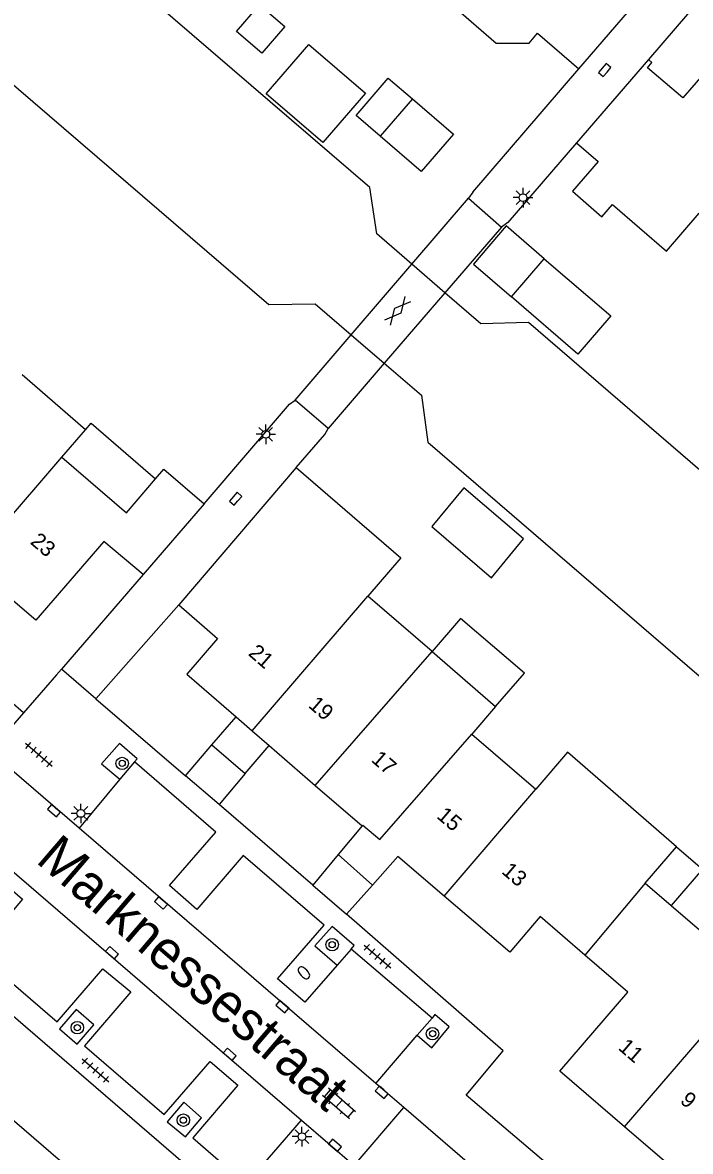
# Model space of a CAD drawing. Extents: x 124000 to 128010, y 398999 to 403000.
# Drawn here: x 127291.6 to 127334.5, y 400253.3 to 400325.7 of the extents above; entities that cross this region are included whole.
import ezdxf

# ---------------------------------------------------------------- set-up
doc = ezdxf.new("R2010")
doc.units = 0
for name, color, linetype in [('gg-afsc-hekwerk', 7, 'Continuous'), ('gg-afsc-muur', 7, 'Continuous'), ('gg-anno-huisnummerreeks BGT', 7, 'Continuous'), ('gg-anno-openbare ruimte label', 7, 'Continuous'), ('gg-bbg-bijgebouw', 7, 'Continuous'), ('gg-bbg-gedigitaliseerde bebouwing', 7, 'Continuous'), ('gg-bbg-gedigitaliseerde bijgebouw', 7, 'Continuous'), ('gg-bbg-hoofdgebouw', 7, 'Continuous'), ('gg-bbg-luifel en loopbrug', 7, 'Continuous'), ('gg-bbg-tussenscheiding', 7, 'Continuous'), ('gg-knt-verharding', 7, 'Continuous'), ('gg-knt-verharding nz', 7, 'Continuous'), ('gg-kntw-beschoeiing', 7, 'Continuous'), ('gg-kwrk-kunstwerk niveau 01', 7, 'Continuous'), ('gt-grn-weggrens', 7, 'Continuous'), ('gt-symb-boom', 7, 'Continuous'), ('gt-symb-brandkraan', 7, 'Continuous'), ('gt-symb-gesloten verharding', 7, 'Continuous'), ('gt-symb-klinker verharding', 7, 'Continuous'), ('gt-symb-kolk', 7, 'Continuous'), ('gt-symb-lichtmast', 7, 'Continuous'), ('gt-symb-tegel verharding', 7, 'Continuous')]:
    doc.layers.add(name, color=color, linetype=linetype)

# ---------------------------------------------------------------- blocks, each defined once
blk = doc.blocks.new('gt0-KOLK')
at = {"layer": 'gt-symb-kolk'}
blk.add_lwpolyline([(0, 0), (0.375, 0), (0.375, 0.4), (-0.375, 0.4), (-0.375, 0), (0, 0)], dxfattribs=at)
blk = doc.blocks.new('gt0-LMAST')
at = {"layer": 'gt-symb-lichtmast'}
for p, q in [((-0.182, 0.173), (-0.447, 0.438)), ((-0.005, 0.246), (-0.005, 0.621)), ((0.172, 0.173), (0.437, 0.438)), ((-0.255, -0.004), (-0.63, -0.004)), ((-0.182, -0.181), (-0.447, -0.446)), ((-0.005, -0.254), (-0.005, -0.629)), ((0.437, -0.446), (0.172, -0.181)), ((0.245, -0.004), (0.62, -0.004))]:
    blk.add_line(p, q, dxfattribs=at)
blk.add_circle((-0.005, -0.004), 0.25, dxfattribs=at)
blk = doc.blocks.new('gt0-GESVH1')
at = {"layer": 'gt-symb-gesloten verharding'}
for p, q in [((-0.992, -0.261), (0.008, 0.239)), ((0.008, -0.261), (-0.992, 0.239)), ((0.008, 0.239), (1.008, -0.261)), ((1.008, 0.239), (0.008, -0.261))]:
    blk.add_line(p, q, dxfattribs=at)
blk = doc.blocks.new('gt0-TEG1')
at = {"layer": 'gt-symb-tegel verharding'}
for p, q in [((-1.125, 0), (1.125, 0)), ((-0.9, -0.25), (-0.9, 0.25)), ((-0.45, -0.25), (-0.45, 0.25)), ((0, -0.25), (0, 0.25)), ((0.45, -0.25), (0.45, 0.25)), ((0.9, -0.25), (0.9, 0.25))]:
    blk.add_line(p, q, dxfattribs=at)
blk = doc.blocks.new('gt0-BOOM')
at = {"layer": 'gt-symb-boom'}
for radius in [0.4, 0.2]:
    blk.add_circle((0, 0), radius, dxfattribs=at)
blk = doc.blocks.new('gt0-KL1')
at = {"layer": 'gt-symb-klinker verharding'}
for p, q in [((-1.15, 0.3), (1.15, 0.3)), ((-1, -0.3), (-1, 0.3)), ((-0.5, 0.3), (-0.5, 0.45)), ((0, -0.3), (0, 0.3)), ((0.5, 0.3), (0.5, 0.45)), ((1, -0.3), (1, 0.3)), ((-1.15, -0.3), (1.15, -0.3)), ((-0.5, -0.45), (-0.5, -0.3)), ((0.5, -0.45), (0.5, -0.3))]:
    blk.add_line(p, q, dxfattribs=at)
blk = doc.blocks.new('gt0-BR')
at = {"layer": 'gt-symb-brandkraan'}
for centre, radius, start, end in [((-0.244, 0), 0.206, 107.56694, 252.43307), ((0.599, -2.664), 3, 106.89205, 107.56694), ((0, -0.691), 0.938, 73.10799, 106.89205), ((-0.599, -2.664), 3, 72.43309, 73.10799), ((0.244, 0), 0.206, 287.56695, 72.43309), ((0.599, 2.664), 3, 252.43307, 253.10797), ((0, 0.691), 0.938, 253.10797, 286.89206), ((-0.599, 2.664), 3, 286.89206, 287.56695)]:
    blk.add_arc(centre, radius, start, end, dxfattribs=at)

msp = doc.modelspace()

# ---------------------------------------------------------------- linework, layer by layer
at = {"layer": 'gg-afsc-hekwerk'}
for p, q in [((127299.369, 400290.302), (127294.137, 400284.242)), ((127294.137, 400284.242), (127293.814, 400283.868))]:
    msp.add_line(p, q, dxfattribs=at)
at = {"layer": 'gg-afsc-muur'}
for p, q in [((127320.52, 400314.828), (127327.329, 400322.729)), ((127327.172, 400317.989), (127322.779, 400312.88)), ((127303.282, 400294.834), (127308.758, 400301.218)), ((127309.197, 400297.171), (127311.039, 400299.285))]:
    msp.add_line(p, q, dxfattribs=at)
at = {"layer": 'gg-bbg-bijgebouw'}
for p, q in [((127302.092, 400277.401), (127303.784, 400279.38)), ((127303.784, 400279.38), (127305.92, 400277.545)), ((127304.25, 400275.551), (127302.092, 400277.401)), ((127305.92, 400277.545), (127304.25, 400275.551)), ((127311.895, 400272.345), (127310.266, 400270.383)), ((127310.266, 400270.383), (127312.428, 400268.517)), ((127314.082, 400270.384), (127312.428, 400268.517))]:
    msp.add_line(p, q, dxfattribs=at)
at = {"layer": 'gg-bbg-gedigitaliseerde bebouwing'}
for p, q in [((127332.957, 400311.049), (127335.044, 400313.475)), ((127295.684, 400299.585), (127291.609, 400303.099)), ((127294.166, 400297.825), (127295.684, 400299.585)), ((127294.166, 400297.825), (127298.297, 400294.263)), ((127317.92, 400285.372), (127321.987, 400281.847)), ((127321.987, 400281.847), (127320.454, 400280.066)), ((127320.454, 400280.066), (127324.558, 400276.543)), ((127331.574, 400270.513), (127333.596, 400272.847)), ((127331.574, 400270.513), (127333.252, 400269.071)), ((127333.252, 400269.071), (127338.541, 400264.525))]:
    msp.add_line(p, q, dxfattribs=at)
for points in [[(127328.796, 400313.25), (127329.482, 400314.039), (127332.957, 400311.049)], [(127333.596, 400272.847), (127326.605, 400278.905), (127324.558, 400276.543)]]:
    msp.add_lwpolyline(points, dxfattribs=at)
at = {"layer": 'gg-bbg-gedigitaliseerde bijgebouw'}
for p, q in [((127315.1, 400322.126), (127316.645, 400320.797)), ((127316.645, 400320.797), (127314.589, 400318.409)), ((127325.109, 400310.549), (127322.664, 400312.654)), ((127323.005, 400308.105), (127325.109, 400310.549))]:
    msp.add_line(p, q, dxfattribs=at)
for points in [[(127305.373, 400325.131), (127306.846, 400326.843), (127308.468, 400325.447), (127306.995, 400323.735), (127305.373, 400325.131)], [(127314.589, 400318.409), (127313.045, 400319.738), (127315.1, 400322.126)], [(127322.664, 400312.654), (127320.56, 400310.209), (127323.005, 400308.105)]]:
    msp.add_lwpolyline(points, dxfattribs=at)
at = {"layer": 'gg-bbg-hoofdgebouw'}
for p, q in [((127327.329, 400322.729), (127333.992, 400330.497)), ((127331.787, 400323.335), (127327.172, 400317.989)), ((127309.197, 400297.171), (127301.656, 400288.355)), ((127298.297, 400294.263), (127300.178, 400296.441)), ((127303.282, 400294.834), (127299.369, 400290.302)), ((127317.92, 400285.372), (127313.79, 400288.922)), ((127305.335, 400281.175), (127306.363, 400280.286)), ((127306.363, 400280.286), (127307.466, 400279.333)), ((127307.466, 400279.333), (127310.418, 400276.781)), ((127310.418, 400276.781), (127313.421, 400274.184)), ((127313.421, 400274.184), (127311.895, 400272.345)), ((127289.952, 400256.251), (127294.068, 400252.704)), ((127333.266, 400252.294), (127330.246, 400254.887))]:
    msp.add_line(p, q, dxfattribs=at)
for points in [[(127319.459, 400326.598), (127322.013, 400324.378), (127324.129, 400324.374), (127324.665, 400325.014), (127327.329, 400322.729)], [(127342.492, 400325.289), (127339.914, 400322.287), (127340.187, 400322.052), (127339.508, 400321.265), (127336.559, 400323.811), (127334.002, 400320.86), (127331.729, 400322.798), (127332.016, 400323.127), (127331.787, 400323.335)], [(127327.172, 400317.989), (127328.565, 400316.794), (127326.911, 400314.889), (127328.796, 400313.25)], [(127300.178, 400296.441), (127300.709, 400297.056), (127303.282, 400294.834)], [(127309.197, 400297.171), (127315.903, 400291.379), (127313.79, 400288.922)], [(127299.369, 400290.302), (127296.855, 400292.432), (127292.485, 400287.369), (127289.355, 400290.048)], [(127301.656, 400288.355), (127304.141, 400286.199), (127302.17, 400283.912), (127305.335, 400281.175)], [(127318.678, 400269.688), (127315.706, 400272.218), (127314.082, 400270.384)], [(127327.717, 400265.901), (127324.849, 400268.374), (127322.904, 400266.09), (127318.678, 400269.688)], [(127330.246, 400254.887), (127326.098, 400258.45), (127330.463, 400263.533), (127327.717, 400265.901)]]:
    msp.add_lwpolyline(points, dxfattribs=at)
at = {"layer": 'gg-bbg-luifel en loopbrug'}
for p, q in [((127303.784, 400279.38), (127305.335, 400281.175)), ((127305.92, 400277.545), (127307.466, 400279.333))]:
    msp.add_line(p, q, dxfattribs=at)
for points in [[(127310.003, 400324.29), (127313.629, 400321.169), (127310.902, 400318.001), (127307.276, 400321.122), (127310.003, 400324.29)], [(127316.645, 400320.797), (127319.275, 400318.533), (127317.219, 400316.145), (127314.589, 400318.409)], [(127325.109, 400310.549), (127329.37, 400306.882), (127327.266, 400304.437), (127323.005, 400308.105)], [(127295.684, 400299.585), (127296.046, 400300.004), (127300.178, 400296.441)], [(127323.776, 400292.585), (127319.936, 400295.86), (127317.886, 400293.374), (127321.726, 400290.099), (127323.776, 400292.585)], [(127321.987, 400281.847), (127323.828, 400283.981), (127319.742, 400287.492), (127317.92, 400285.372)], [(127333.596, 400272.847), (127335.264, 400271.413), (127333.252, 400269.071)]]:
    msp.add_lwpolyline(points, dxfattribs=at)
at = {"layer": 'gg-bbg-tussenscheiding'}
for p, q in [((127288.269, 400290.978), (127294.166, 400297.825)), ((127306.363, 400280.286), (127313.79, 400288.922)), ((127310.418, 400276.781), (127317.92, 400285.372)), ((127318.678, 400269.688), (127324.558, 400276.543)), ((127314.082, 400270.384), (127311.895, 400272.345)), ((127331.574, 400270.513), (127327.717, 400265.901)), ((127330.246, 400254.887), (127338.541, 400264.525))]:
    msp.add_line(p, q, dxfattribs=at)
msp.add_lwpolyline([(127313.421, 400274.184), (127313.459, 400274.23), (127314.56, 400273.317), (127320.454, 400280.066)], dxfattribs=at)
at = {"layer": 'gg-knt-verharding'}
for p, q in [((127337.326, 400329.753), (127331.787, 400323.335)), ((127320.52, 400314.828), (127320.235, 400314.445)), ((127322.779, 400312.88), (127322.361, 400312.586)), ((127308.758, 400301.218), (127309.129, 400301.492)), ((127311.039, 400299.285), (127311.236, 400299.666)), ((127301.656, 400288.355), (127296.337, 400282.342)), ((127291.693, 400281.439), (127286.099, 400286.318)), ((127293.814, 400283.868), (127291.693, 400281.439)), ((127296.337, 400282.342), (127302.092, 400277.401)), ((127295.264, 400274.038), (127289.533, 400278.962)), ((127298.828, 400278.304), (127297.887, 400277.177)), ((127297.887, 400277.177), (127295.264, 400274.038)), ((127310.266, 400270.383), (127304.25, 400275.551)), ((127312.715, 400266.279), (127311.817, 400265.25)), ((127317.906, 400261.867), (127312.715, 400266.279)), ((127316.952, 400260.758), (127317.906, 400261.867)), ((127314.297, 400257.672), (127316.952, 400260.758)), ((127316.091, 400256.131), (127314.297, 400257.672)), ((127312.909, 400252.405), (127316.091, 400256.131)), ((127321.39, 400251.578), (127316.091, 400256.131)), ((127309.531, 400255.317), (127312.909, 400252.405))]:
    msp.add_line(p, q, dxfattribs=at)
for points in [[(127308.165, 400247.222), (127278.429, 400272.834), (127280.764, 400275.578), (127243.188, 400308.026)], [(127298.828, 400278.304), (127298.992, 400278.494), (127297.854, 400279.475), (127296.701, 400278.168), (127297.887, 400277.177)], [(127311.817, 400265.25), (127309.756, 400262.89), (127307.988, 400264.389), (127310.978, 400267.812), (127305.794, 400272.286), (127302.828, 400268.835), (127301.075, 400270.372), (127304.044, 400273.782), (127298.828, 400278.304)], [(127287.096, 400274.64), (127283.475, 400270.538), (127286.969, 400267.569), (127289.87, 400270.999), (127291.643, 400269.48), (127288.713, 400266.046), (127293.864, 400261.613), (127296.783, 400265.031), (127298.588, 400263.544), (127295.61, 400260.073), (127300.726, 400255.687), (127303.682, 400259.069), (127305.444, 400257.565), (127302.565, 400254.194), (127305.993, 400251.207), (127309.531, 400255.317)], [(127330.04, 400248.472), (127320.099, 400256.918), (127322.474, 400259.771), (127312.428, 400268.517)], [(127312.715, 400266.279), (127312.915, 400266.508), (127311.499, 400267.745), (127310.381, 400266.504), (127311.817, 400265.25)], [(127294.014, 400261.167), (127295.147, 400260.181), (127296.21, 400261.426), (127295.077, 400262.412), (127294.014, 400261.167)], [(127316.952, 400260.758), (127317.889, 400259.952), (127319.012, 400261.298), (127318.095, 400262.087), (127317.906, 400261.867)], [(127302.085, 400254.238), (127303.122, 400255.461), (127301.982, 400256.473), (127300.92, 400255.205), (127302.085, 400254.238)]]:
    msp.add_lwpolyline(points, dxfattribs=at)
at = {"layer": 'gg-knt-verharding nz'}
for p, q in [((127287.096, 400274.64), (127309.531, 400255.317)), ((127314.297, 400257.672), (127295.264, 400274.038))]:
    msp.add_line(p, q, dxfattribs=at)
at = {"layer": 'gg-kntw-beschoeiing'}
for p, q in [((127318.733, 400308.372), (127316.607, 400310.214)), ((127312.721, 400305.681), (127314.842, 400303.854))]:
    msp.add_line(p, q, dxfattribs=at)
for points in [[(127316.607, 400310.214), (127314.368, 400312.155), (127313.912, 400315.123), (127274.623, 400348.885), (127270.946, 400349.252)], [(127267.24, 400344.983), (127268.109, 400341.423), (127307.428, 400307.615), (127310.411, 400307.671), (127312.721, 400305.681)], [(127362.329, 400273.525), (127324.085, 400306.463), (127321.038, 400306.374), (127318.733, 400308.372)], [(127314.842, 400303.854), (127317.223, 400301.803), (127317.631, 400298.793), (127339.666, 400279.841)]]:
    msp.add_lwpolyline(points, dxfattribs=at)
at = {"layer": 'gg-kwrk-kunstwerk niveau 01'}
for p, q in [((127316.607, 400310.214), (127320.235, 400314.445)), ((127320.235, 400314.445), (127322.361, 400312.586)), ((127322.361, 400312.586), (127318.733, 400308.372)), ((127312.721, 400305.681), (127316.607, 400310.214)), ((127318.733, 400308.372), (127314.842, 400303.854)), ((127309.129, 400301.492), (127312.721, 400305.681)), ((127314.842, 400303.854), (127311.236, 400299.666)), ((127311.236, 400299.666), (127309.129, 400301.492))]:
    msp.add_line(p, q, dxfattribs=at)
at = {"layer": 'gt-grn-weggrens'}
for p, q in [((127296.337, 400282.342), (127294.137, 400284.242)), ((127291.693, 400281.439), (127289.533, 400278.962))]:
    msp.add_line(p, q, dxfattribs=at)

# ---------------------------------------------------------------- block references
at = {"layer": 'gt-symb-boom'}
for p in [(127298.032, 400278.192), (127311.499, 400266.572), (127295.151, 400261.248), (127317.94, 400260.858), (127301.957, 400255.316)]:
    msp.add_blockref('gt0-BOOM', p, dxfattribs=at)
at = {"layer": 'gt-symb-brandkraan', "rotation": -47.31004222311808}
msp.add_blockref('gt0-BR', (127309.687, 400264.763), dxfattribs=at)
at = {"layer": 'gt-symb-gesloten verharding', "rotation": -130.61993954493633}
msp.add_blockref('gt0-GESVH1', (127315.721, 400307.219), dxfattribs=at)
at = {"layer": 'gt-symb-klinker verharding', "rotation": 139.0942739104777}
msp.add_blockref('gt0-KL1', (127311.936, 400256.382), dxfattribs=at)
at = {"layer": 'gt-symb-kolk'}
for p, rotation in [((127329.137, 400322.523), 48.93264367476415), ((127305.459, 400295.031), 48.932643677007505), ((127293.784, 400275.311), 139.29925519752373), ((127300.644, 400269.395), 139.50441700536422), ((127297.252, 400265.905), -40.7007448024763), ((127308.433, 400262.742), 139.1375935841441), ((127304.798, 400259.39), -40.82493527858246), ((127314.811, 400257.251), 139.2184328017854), ((127311.549, 400253.561), -41.02413404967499)]:
    msp.add_blockref('gt0-KOLK', p, dxfattribs=dict(at, rotation=rotation))
at = {"layer": 'gt-symb-lichtmast'}
for p in [(127323.751, 400314.475), (127307.246, 400299.298), (127295.384, 400274.989), (127309.566, 400254.264)]:
    msp.add_blockref('gt0-LMAST', p, dxfattribs=at)
at = {"layer": 'gt-symb-tegel verharding'}
for p, rotation in [((127292.687, 400278.759), -40.78156719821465), ((127314.406, 400265.813), -40.781567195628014), ((127296.318, 400258.52), -40.78156719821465)]:
    msp.add_blockref('gt0-TEG1', p, dxfattribs=dict(at, rotation=rotation))

# ---------------------------------------------------------------- texts
at = {"layer": 'gg-anno-huisnummerreeks BGT'}
for s, rotation, p in [('23', 319.5, (127292.076, 400292.325)), ('21', 319.1, (127306.063, 400285.174)), ('19', 319.2, (127309.913, 400281.844)), ('17', 319.1, (127313.949, 400278.356)), ('15', 319.6, (127318.146, 400274.737)), ('13', 319.6, (127322.316, 400271.187)), ('11', 319.3, (127329.793, 400259.891)), ('9', 319.4, (127333.758, 400256.484))]:
    msp.add_text(s, height=1, rotation=rotation, dxfattribs=at).set_placement(p)
at = {"layer": 'gg-anno-openbare ruimte label'}
msp.add_text('Marknessestraat', height=2.5, rotation=319.3, dxfattribs=at).set_placement((127292.42, 400271.892))

doc.saveas('drawing.dxf')
